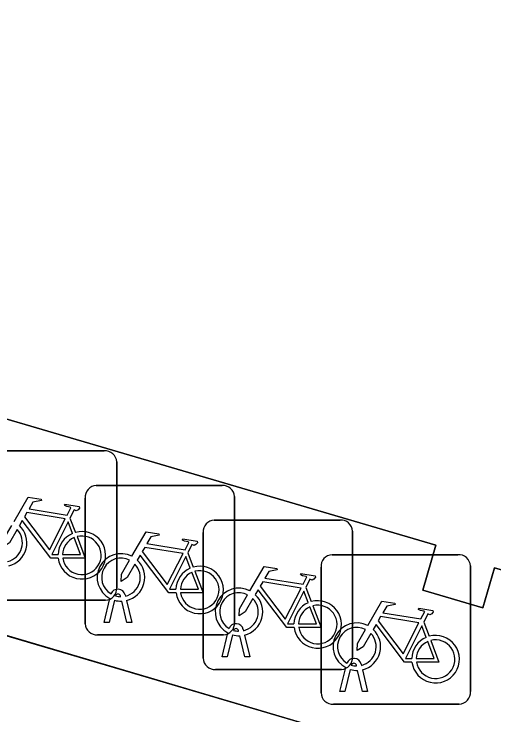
# Model space of a CAD drawing. Extents: x 161772 to 163126, y 383092 to 383917.
# Drawn here: x 163010.045 to 163013.254, y 383671.135 to 383675.823 of the extents above; entities that cross this region are included whole.
import ezdxf

# ---------------------------------------------------------------- set-up
doc = ezdxf.new("R2010")
doc.units = 0
for name, color, linetype in [('IMGEO_Erf', 7, 'Continuous'), ('IMGEO_Fietsenrek', 7, 'Continuous'), ('IMGEO_Pand', 7, 'Continuous'), ('IMGEO_Voetpad_open', 7, 'Continuous')]:
    doc.layers.add(name, color=color, linetype=linetype)

msp = doc.modelspace()

# ---------------------------------------------------------------- linework, layer by layer
at = {"layer": 'IMGEO_Erf'}
for points in [[(162987.675, 383678.251), (163042.67, 383662.024)], [(163036.67, 383665.206), (163031.122, 383666.836), (163031.043, 383666.569), (163030.672, 383666.679), (163030.751, 383666.949), (163025.236, 383668.569), (163025.128, 383668.306), (163024.652, 383668.463), (163024.724, 383668.708), (163019.196, 383670.333), (163019.125, 383670.09), (163018.79, 383670.188), (163018.873, 383670.469), (163013.258, 383672.119), (163013.179, 383671.851), (163012.778, 383671.969), (163012.866, 383672.27), (163007.28, 383673.912), (163007.206, 383673.662), (163006.811, 383673.778), (163006.882, 383674.017), (163001.362, 383675.639)]]:
    msp.add_lwpolyline(points, dxfattribs=at)
at = {"layer": 'IMGEO_Fietsenrek'}
for p, q in [((163009.8069, 383672.9015), (163010.6478, 383672.9015)), ((163010.6478, 383672.9015), (163009.8069, 383672.9015)), ((163010.7315, 383672.8271), (163010.7315, 383671.9862)), ((163010.7315, 383671.9862), (163010.7315, 383672.8271)), ((163010.5949, 383672.6695), (163011.4358, 383672.6695)), ((163011.4358, 383672.6695), (163010.5949, 383672.6695)), ((163010.5205, 383671.7449), (163010.5205, 383672.5858)), ((163010.5205, 383672.5858), (163010.5205, 383671.7449)), ((163011.5195, 383672.5951), (163011.5195, 383671.7542)), ((163011.5195, 383671.7542), (163011.5195, 383672.5951)), ((163010.4192, 383672.4512), (163010.4555, 383672.356)), ((163011.3839, 383672.4385), (163012.2248, 383672.4385)), ((163012.2248, 383672.4385), (163011.3839, 383672.4385)), ((163011.3095, 383671.5139), (163011.3095, 383672.3548)), ((163011.3095, 383672.3548), (163011.3095, 383671.5139)), ((163012.3085, 383672.3641), (163012.3085, 383671.5232)), ((163012.3085, 383671.5232), (163012.3085, 383672.3641)), ((163011.2072, 383672.2192), (163011.2435, 383672.124)), ((163012.1719, 383672.2065), (163013.0128, 383672.2065)), ((163013.0128, 383672.2065), (163012.1719, 383672.2065)), ((163012.0975, 383671.2819), (163012.0975, 383672.1228)), ((163012.0975, 383672.1228), (163012.0975, 383671.2819)), ((163013.0965, 383672.1321), (163013.0965, 383671.2912)), ((163013.0965, 383671.2912), (163013.0965, 383672.1321)), ((163011.9962, 383671.9882), (163012.0325, 383671.893)), ((163010.6571, 383671.9025), (163009.8162, 383671.9025)), ((163009.8162, 383671.9025), (163010.6571, 383671.9025)), ((163010.6475, 383671.7543), (163010.6858, 383671.9143)), ((163010.7162, 383671.9021), (163010.6809, 383671.7543)), ((163010.7579, 383671.9259), (163010.7569, 383671.9302)), ((163010.7886, 383671.9374), (163010.7904, 383671.9295)), ((163010.7974, 383671.9003), (163010.8324, 383671.7543)), ((163010.799, 383671.7543), (163010.7651, 383671.896)), ((163010.6809, 383671.7543), (163010.6475, 383671.7543)), ((163010.8324, 383671.7543), (163010.799, 383671.7543)), ((163012.7842, 383671.7562), (163012.8205, 383671.661)), ((163011.4451, 383671.6705), (163010.6042, 383671.6705)), ((163010.6042, 383671.6705), (163011.4451, 383671.6705)), ((163011.4365, 383671.5233), (163011.4748, 383671.6833)), ((163011.5052, 383671.6711), (163011.4699, 383671.5233)), ((163011.5469, 383671.6949), (163011.5459, 383671.6992)), ((163011.588, 383671.5233), (163011.5541, 383671.665)), ((163011.5776, 383671.7064), (163011.5794, 383671.6985)), ((163011.5864, 383671.6693), (163011.6214, 383671.5233)), ((163011.4699, 383671.5233), (163011.4365, 383671.5233)), ((163011.6214, 383671.5233), (163011.588, 383671.5233)), ((163012.2341, 383671.4395), (163011.3932, 383671.4395)), ((163011.3932, 383671.4395), (163012.2341, 383671.4395)), ((163012.2245, 383671.2913), (163012.2628, 383671.4513)), ((163012.2932, 383671.4391), (163012.2579, 383671.2913)), ((163012.3349, 383671.4629), (163012.3339, 383671.4672)), ((163012.376, 383671.2913), (163012.3421, 383671.433)), ((163012.3656, 383671.4744), (163012.3674, 383671.4665)), ((163012.3744, 383671.4373), (163012.4094, 383671.2913)), ((163012.2579, 383671.2913), (163012.2245, 383671.2913)), ((163012.4094, 383671.2913), (163012.376, 383671.2913)), ((163013.0221, 383671.2075), (163012.1812, 383671.2075)), ((163012.1812, 383671.2075), (163013.0221, 383671.2075))]:
    msp.add_line(p, q, dxfattribs=at)
for points in [[(163010.0451, 383672.4282), (163010.1398, 383672.5917), (163010.226, 383672.5779), (163010.2277, 383672.5692), (163010.1716, 383672.5583), (163010.1454, 383672.513), (163010.4006, 383672.4722)], [(163010.4006, 383672.4722), (163010.4256, 383672.521), (163010.4205, 383672.525), (163010.3973, 383672.5287), (163010.3846, 383672.5362), (163010.3836, 383672.5393), (163010.3858, 383672.5439), (163010.4806, 383672.5288), (163010.4829, 383672.5185), (163010.4735, 383672.5061), (163010.4611, 383672.4997), (163010.4466, 383672.5059), (163010.4192, 383672.4512)], [(163010.3877, 383672.447), (163010.1309, 383672.488), (163010.1142, 383672.4592), (163010.2812, 383672.2389), (163010.3877, 383672.447)], [(163010.3408, 383672.1835), (163010.2911, 383672.1836), (163010.1004, 383672.4353), (163010.0814, 383672.4025)], [(163010.4357, 383672.349), (163010.4064, 383672.4258), (163010.297, 383672.2077), (163010.3397, 383672.2076)], [(163010.0658, 383672.3757), (163010.0142, 383672.2865), (163009.9743, 383672.2605), (163009.9755, 383672.308), (163010.03, 383672.4022)], [(163010.3697, 383672.2075), (163010.4896, 383672.2073), (163010.4464, 383672.3209)], [(163010.4662, 383672.3278), (163010.5212, 383672.1832), (163010.3711, 383672.1835)], [(163010.8331, 383672.1962), (163010.9278, 383672.3597), (163011.014, 383672.3459), (163011.0157, 383672.3372), (163010.9596, 383672.3263), (163010.9334, 383672.281), (163011.1886, 383672.2402)], [(163011.1886, 383672.2402), (163011.2136, 383672.289), (163011.2085, 383672.293), (163011.1853, 383672.2967), (163011.1726, 383672.3042), (163011.1716, 383672.3073), (163011.1738, 383672.3119), (163011.2686, 383672.2968), (163011.2709, 383672.2865), (163011.2615, 383672.2741), (163011.2491, 383672.2677), (163011.2346, 383672.2739), (163011.2072, 383672.2192)], [(163011.1757, 383672.215), (163010.9189, 383672.256), (163010.9022, 383672.2272), (163011.0692, 383672.0069), (163011.1757, 383672.215)], [(163011.1288, 383671.9515), (163011.0791, 383671.9516), (163010.8884, 383672.2033), (163010.8694, 383672.1705)], [(163011.2237, 383672.117), (163011.1944, 383672.1938), (163011.085, 383671.9757), (163011.1277, 383671.9756)], [(163010.8538, 383672.1437), (163010.8022, 383672.0545), (163010.7623, 383672.0285), (163010.7635, 383672.076), (163010.818, 383672.1702)], [(163011.1577, 383671.9755), (163011.2776, 383671.9753), (163011.2344, 383672.0889)], [(163011.2542, 383672.0958), (163011.3092, 383671.9512), (163011.1591, 383671.9515)], [(163011.6221, 383671.9652), (163011.7168, 383672.1287), (163011.803, 383672.1149), (163011.8047, 383672.1062), (163011.7486, 383672.0953), (163011.7224, 383672.05), (163011.9776, 383672.0092)], [(163011.9776, 383672.0092), (163012.0026, 383672.058), (163011.9975, 383672.062), (163011.9743, 383672.0657), (163011.9616, 383672.0732), (163011.9606, 383672.0763), (163011.9628, 383672.0809), (163012.0576, 383672.0658), (163012.0599, 383672.0555), (163012.0505, 383672.0431), (163012.0381, 383672.0367), (163012.0236, 383672.0429), (163011.9962, 383671.9882)], [(163011.9647, 383671.984), (163011.7079, 383672.025), (163011.6912, 383671.9962), (163011.8582, 383671.7759), (163011.9647, 383671.984)], [(163011.9178, 383671.7205), (163011.8681, 383671.7206), (163011.6774, 383671.9723), (163011.6584, 383671.9395)], [(163012.0127, 383671.886), (163011.9834, 383671.9628), (163011.874, 383671.7447), (163011.9167, 383671.7446)], [(163011.6428, 383671.9127), (163011.5912, 383671.8235), (163011.5513, 383671.7975), (163011.5525, 383671.845), (163011.607, 383671.9392)], [(163011.9467, 383671.7445), (163012.0666, 383671.7443), (163012.0234, 383671.8579)], [(163012.0432, 383671.8648), (163012.0982, 383671.7202), (163011.9481, 383671.7205)], [(163012.4101, 383671.7332), (163012.5048, 383671.8967), (163012.591, 383671.8829), (163012.5927, 383671.8742), (163012.5366, 383671.8633), (163012.5104, 383671.818), (163012.7656, 383671.7772)], [(163012.7656, 383671.7772), (163012.7906, 383671.826), (163012.7855, 383671.83), (163012.7623, 383671.8337), (163012.7496, 383671.8412), (163012.7486, 383671.8443), (163012.7508, 383671.8489), (163012.8456, 383671.8338), (163012.8479, 383671.8235), (163012.8385, 383671.8111), (163012.8261, 383671.8047), (163012.8116, 383671.8109), (163012.7842, 383671.7562)], [(163012.7527, 383671.752), (163012.4959, 383671.793), (163012.4792, 383671.7642), (163012.6462, 383671.5439), (163012.7527, 383671.752)], [(163012.7058, 383671.4885), (163012.6561, 383671.4886), (163012.4654, 383671.7403), (163012.4464, 383671.7075)], [(163012.8007, 383671.654), (163012.7714, 383671.7308), (163012.662, 383671.5127), (163012.7047, 383671.5126)], [(163012.4308, 383671.6807), (163012.3792, 383671.5915), (163012.3393, 383671.5655), (163012.3405, 383671.613), (163012.395, 383671.7072)], [(163012.7347, 383671.5125), (163012.8546, 383671.5123), (163012.8114, 383671.6259)], [(163012.8312, 383671.6328), (163012.8862, 383671.4882), (163012.7361, 383671.4885)]]:
    msp.add_lwpolyline(points, dxfattribs=at)
for centre, radius, start, end in [((163010.6536, 383672.8238), 0.0779, 2.4484, 94.2845), ((163010.6536, 383672.8238), 0.0779, 2.4484, 94.2845), ((163010.5982, 383672.5916), 0.0779, 92.4484, 184.2845), ((163010.5982, 383672.5916), 0.0779, 92.4484, 184.2845), ((163011.4416, 383672.5918), 0.0779, 2.4484, 94.2845), ((163011.4416, 383672.5918), 0.0779, 2.4484, 94.2845), ((163011.3872, 383672.3606), 0.0779, 92.4484, 184.2845), ((163011.3872, 383672.3606), 0.0779, 92.4484, 184.2845), ((163012.2306, 383672.3608), 0.0779, 2.4484, 94.2845), ((163012.2306, 383672.3608), 0.0779, 2.4484, 94.2845), ((163009.9721, 383672.2869), 0.129, 283.6043, 43.4302), ((163009.9721, 383672.2869), 0.159, 283.5766, 46.6042), ((163010.4987, 383672.2029), 0.159, 113.3408, 178.3217), ((163010.4987, 383672.2029), 0.159, 187.0065, 105.7708), ((163010.4987, 383672.2029), 0.129, 113.923, 177.9556), ((163010.4987, 383672.2029), 0.129, 188.6715, 104.5883), ((163010.7601, 383672.0549), 0.159, 62.6766, 242.1369), ((163010.7601, 383672.0549), 0.129, 63.3192, 238.903), ((163012.1752, 383672.1286), 0.0779, 92.4484, 184.2845), ((163012.1752, 383672.1286), 0.0779, 92.4484, 184.2845), ((163013.0186, 383672.1288), 0.0779, 2.4484, 94.2845), ((163013.0186, 383672.1288), 0.0779, 2.4484, 94.2845), ((163010.7601, 383672.0549), 0.129, 283.6043, 43.4302), ((163010.7601, 383672.0549), 0.159, 283.5766, 46.6042), ((163011.2867, 383671.9709), 0.159, 113.3408, 178.3217), ((163011.2867, 383671.9709), 0.159, 187.0065, 105.7708), ((163011.2867, 383671.9709), 0.129, 113.923, 177.9556), ((163011.2867, 383671.9709), 0.129, 188.6715, 104.5883), ((163010.6538, 383671.9804), 0.0779, 272.4484, 4.2845), ((163010.6538, 383671.9804), 0.0779, 272.4484, 4.2845), ((163010.7399, 383671.9263), 0.0499, 12.8025, 158.6934), ((163011.5491, 383671.8239), 0.159, 62.6766, 242.1369), ((163011.5491, 383671.8239), 0.129, 63.3192, 238.903), ((163010.7601, 383672.0549), 0.159, 253.9967, 271.7867), ((163010.7399, 383671.9263), 0.0174, 12.8025, 163.4502), ((163010.7601, 383672.0549), 0.129, 253.415, 269.0204), ((163011.5491, 383671.8239), 0.129, 283.6043, 43.4302), ((163011.5491, 383671.8239), 0.159, 283.5766, 46.6042), ((163012.0757, 383671.7399), 0.159, 187.0065, 105.7708), ((163012.0757, 383671.7399), 0.159, 113.3408, 178.3217), ((163012.0757, 383671.7399), 0.129, 113.923, 177.9556), ((163012.0757, 383671.7399), 0.129, 188.6715, 104.5883), ((163010.5984, 383671.7482), 0.0779, 182.4484, 274.2845), ((163010.5984, 383671.7482), 0.0779, 182.4484, 274.2845), ((163011.4418, 383671.7484), 0.0779, 272.4484, 4.2845), ((163011.4418, 383671.7484), 0.0779, 272.4484, 4.2845), ((163011.5289, 383671.6953), 0.0499, 12.8025, 158.6934), ((163011.5289, 383671.6953), 0.0174, 12.8025, 163.4502), ((163012.3371, 383671.5919), 0.159, 62.6766, 242.1369), ((163012.3371, 383671.5919), 0.129, 63.3192, 238.903), ((163011.5491, 383671.8239), 0.159, 253.9967, 271.7867), ((163011.5491, 383671.8239), 0.129, 253.415, 269.0204), ((163012.3371, 383671.5919), 0.129, 283.6043, 43.4302), ((163012.3371, 383671.5919), 0.159, 283.5766, 46.6042), ((163012.8637, 383671.5079), 0.159, 187.0065, 105.7708), ((163012.8637, 383671.5079), 0.159, 113.3408, 178.3217), ((163012.8637, 383671.5079), 0.129, 113.923, 177.9556), ((163012.8637, 383671.5079), 0.129, 188.6715, 104.5883), ((163012.2308, 383671.5174), 0.0779, 272.4484, 4.2845), ((163012.2308, 383671.5174), 0.0779, 272.4484, 4.2845), ((163011.3874, 383671.5172), 0.0779, 182.4484, 274.2845), ((163011.3874, 383671.5172), 0.0779, 182.4484, 274.2845), ((163012.3169, 383671.4633), 0.0499, 12.8025, 158.6934), ((163012.3169, 383671.4633), 0.0174, 12.8025, 163.4502), ((163012.3371, 383671.5919), 0.159, 253.9967, 271.7867), ((163012.3371, 383671.5919), 0.129, 253.415, 269.0204), ((163013.0188, 383671.2854), 0.0779, 272.4484, 4.2845), ((163013.0188, 383671.2854), 0.0779, 272.4484, 4.2845), ((163012.1754, 383671.2852), 0.0779, 182.4484, 274.2845), ((163012.1754, 383671.2852), 0.0779, 182.4484, 274.2845)]:
    msp.add_arc(centre, radius, start, end, dxfattribs=at)
at = {"layer": 'IMGEO_Pand'}
msp.add_lwpolyline([(163001.362, 383675.639), (163006.882, 383674.017), (163006.811, 383673.778), (163007.206, 383673.662), (163007.28, 383673.912), (163012.866, 383672.27), (163012.778, 383671.969), (163013.179, 383671.851), (163013.258, 383672.119), (163018.873, 383670.469), (163018.79, 383670.188), (163019.125, 383670.09), (163019.196, 383670.333), (163024.724, 383668.708), (163024.652, 383668.463), (163025.128, 383668.306), (163025.236, 383668.569), (163030.751, 383666.949), (163030.672, 383666.679), (163031.043, 383666.569), (163031.122, 383666.836), (163036.67, 383665.206)], dxfattribs=at)
at = {"layer": 'IMGEO_Voetpad_open'}
msp.add_lwpolyline([(163042.936, 383662.935), (163042.67, 383662.024), (162987.675, 383678.251), (162985.885, 383679.89), (162980.972, 383681.299), (162961.892, 383686.897), (162945.013, 383691.788), (162939.867, 383693.265), (162934.573, 383694.806)], dxfattribs=at)

doc.saveas('drawing.dxf')
